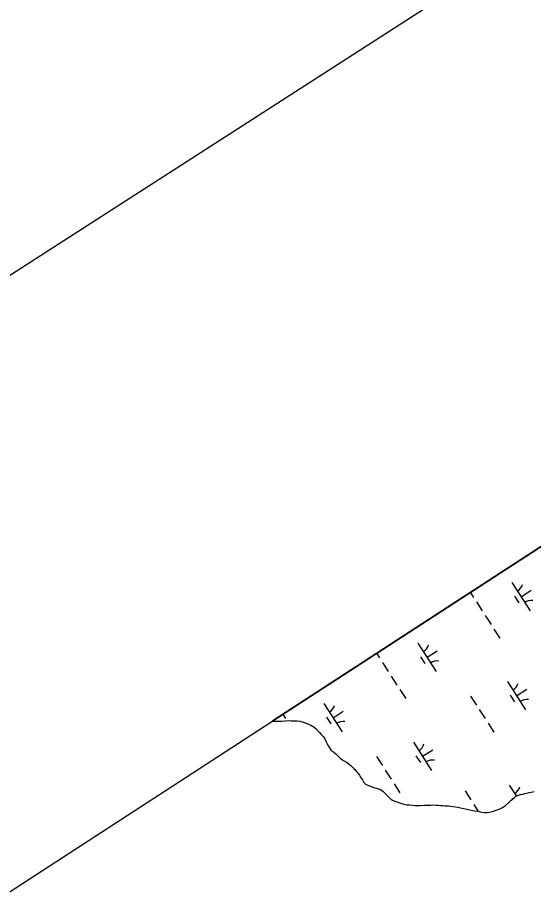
# Model space of a CAD drawing. Extents: x 3937982 to 3958556, y 219448 to 241894.
# Drawn here: x 3945098 to 3945866, y 236976 to 238273 of the extents above; entities that cross this region are included whole.
import ezdxf

# ---------------------------------------------------------------- set-up
doc = ezdxf.new("R2010")
doc.units = 0
for name, color, linetype in [('V-ANNO-SYMB', 7, 'Continuous'), ('V-GRID-FRAM', 7, 'Continuous'), ('V-TOPO-SHOR', 7, 'Continuous'), ('V-WETL-SWMP', 7, 'Continuous')]:
    doc.layers.add(name, color=color, linetype=linetype)

msp = doc.modelspace()

# ---------------------------------------------------------------- linework, layer by layer
at = {"layer": 'V-ANNO-SYMB'}
msp.add_lwpolyline([(3939234.332, 234121.63), (3948187.407, 220212.388), (3957822.273, 226414.141), (3948869.197, 240323.382), (3939234.332, 234121.63)], dxfattribs=at)
at = {"layer": 'V-GRID-FRAM'}
msp.add_lwpolyline([(3948998.173, 239513.74), (3957109.469, 226912.286), (3949780.097, 222173.81), (3941699.799, 234772.334), (3948998.173, 239513.74)], dxfattribs=at)
at = {"layer": 'V-TOPO-SHOR'}
for points in [[(3945476.899, 237226.136), (3945480.611, 237226.087), (3945486.907, 237226.003), (3945490.759, 237226.302), (3945496.363, 237226.579), (3945501.964, 237226.853), (3945505.462, 237226.806), (3945510.705, 237226.388), (3945514.201, 237226.341), (3945518.395, 237225.936), (3945523.277, 237224.821), (3945530.241, 237222.28), (3945534.761, 237220.121), (3945539.62, 237217.258), (3945542.731, 237214.418), (3945546.868, 237209.814)], [(3945546.868, 237209.814), (3945550.665, 237205.916), (3945552.728, 237203.088), (3945554.794, 237200.612), (3945557.522, 237195.328), (3945558.884, 237192.512), (3945560.932, 237188.635), (3945563.334, 237185.107), (3945565.046, 237182.285), (3945568.522, 237180.488), (3945571.633, 237177.65), (3945575.776, 237173.396), (3945578.537, 237170.56), (3945583.39, 237167.346), (3945587.56, 237165.192), (3945591.718, 237161.989), (3945594.833, 237159.498), (3945599.32, 237154.89), (3945602.771, 237151.345), (3945605.179, 237148.167), (3945606.895, 237145.695), (3945608.607, 237142.873), (3945611.35, 237138.638), (3945613.398, 237134.763), (3945615.812, 237132.281), (3945620.336, 237130.472), (3945623.472, 237129.381), (3945626.951, 237127.935), (3945633.224, 237126.102), (3945638.099, 237124.287), (3945641.914, 237121.789), (3945645.371, 237118.594), (3945647.786, 237116.114), (3945651.236, 237112.569), (3945654.349, 237109.73), (3945659.564, 237107.211), (3945662.697, 237106.119), (3945668.616, 237103.942), (3945672.8, 237102.836), (3945677.332, 237101.726), (3945681.18, 237101.675), (3945685.719, 237100.915), (3945689.917, 237100.86), (3945697.261, 237100.764), (3945703.565, 237101.028), (3945709.514, 237101.3), (3945713.012, 237101.253), (3945716.166, 237101.563), (3945721.059, 237101.147), (3945724.557, 237101.102), (3945727.701, 237100.709), (3945730.848, 237100.668), (3945735.041, 237100.262), (3945739.237, 237100.207), (3945746.221, 237099.064), (3945752.856, 237098.276), (3945759.486, 237096.789), (3945764.718, 237095.67), (3945771.346, 237094.184), (3945775.534, 237093.428), (3945778.673, 237092.687), (3945784.955, 237091.554), (3945788.444, 237090.806), (3945792.282, 237090.057), (3945796.835, 237090.346), (3945800.337, 237090.651), (3945806.307, 237092.32), (3945810.524, 237093.663), (3945814.745, 237095.357), (3945818.615, 237097.055), (3945821.436, 237098.767), (3945824.264, 237100.827), (3945826.744, 237103.244), (3945829.22, 237105.31), (3945832.761, 237108.411), (3945837.004, 237111.856), (3945839.485, 237114.27), (3945842.653, 237115.628), (3945846.517, 237116.978), (3945850.026, 237117.629), (3945853.188, 237118.637), (3945857.394, 237119.282), (3945862.305, 237120.267), (3945866.866, 237121.254)]]:
    msp.add_lwpolyline(points, dxfattribs=at)
at = {"layer": 'V-WETL-SWMP'}
for p, q in [((3946337.199, 237785.032), (3945476.899, 237226.136)), ((3945833.843, 237432.155), (3945860.905, 237390.111)), ((3945771.756, 237417.69), (3945776.638, 237410.106)), ((3945847.374, 237411.133), (3945862.509, 237420.875)), ((3945780.968, 237403.379), (3945789.628, 237389.925)), ((3945837.639, 237412.002), (3945844.134, 237401.912)), ((3945793.957, 237383.198), (3945802.617, 237369.744)), ((3945806.947, 237363.017), (3945815.607, 237349.564)), ((3945693.975, 237342.125), (3945721.038, 237300.082)), ((3945632.268, 237327.072), (3945636.77, 237320.076)), ((3945707.507, 237321.103), (3945722.642, 237330.846)), ((3945641.1, 237313.349), (3945649.76, 237299.896)), ((3945697.771, 237321.973), (3945704.266, 237311.882)), ((3945654.09, 237293.169), (3945662.75, 237279.715)), ((3945827.105, 237284.826), (3945854.167, 237242.783)), ((3945667.08, 237272.988), (3945675.74, 237259.534)), ((3945840.636, 237263.805), (3945855.771, 237273.547)), ((3945772.239, 237263.429), (3945780.899, 237249.976)), ((3945830.901, 237264.674), (3945837.396, 237254.584)), ((3945554.108, 237252.096), (3945581.17, 237210.052)), ((3945492.78, 237236.453), (3945496.903, 237230.047)), ((3945567.639, 237231.074), (3945582.775, 237240.816)), ((3945785.228, 237243.249), (3945793.888, 237229.795)), ((3945476.899, 237226.136), (3945486.908, 237226.003)), ((3945486.908, 237226.003), (3945490.76, 237226.302)), ((3945490.76, 237226.302), (3945501.963, 237226.853)), ((3945501.963, 237226.853), (3945505.461, 237226.807)), ((3945505.461, 237226.807), (3945510.704, 237226.388)), ((3945510.704, 237226.388), (3945514.201, 237226.341)), ((3945514.201, 237226.341), (3945518.394, 237225.936)), ((3945518.394, 237225.936), (3945523.278, 237224.821)), ((3945523.278, 237224.821), (3945530.241, 237222.28)), ((3945530.241, 237222.28), (3945534.761, 237220.121)), ((3945534.761, 237220.121), (3945539.621, 237217.258)), ((3945557.904, 237231.943), (3945564.399, 237221.853)), ((3945798.218, 237223.068), (3945806.878, 237209.614)), ((3945539.621, 237217.258), (3945542.732, 237214.417)), ((3945542.732, 237214.417), (3945546.869, 237209.814)), ((3945546.869, 237209.814), (3945550.666, 237205.916)), ((3945550.666, 237205.916), (3945552.728, 237203.089)), ((3945552.728, 237203.089), (3945554.794, 237200.613)), ((3945554.794, 237200.613), (3945557.523, 237195.329)), ((3945557.523, 237195.329), (3945558.885, 237192.512)), ((3945687.237, 237194.797), (3945714.3, 237152.754)), ((3945558.885, 237192.512), (3945560.933, 237188.636)), ((3945560.933, 237188.636), (3945563.335, 237185.106)), ((3945563.335, 237185.106), (3945565.047, 237182.284)), ((3945565.047, 237182.284), (3945568.522, 237180.489)), ((3945568.522, 237180.489), (3945571.633, 237177.649)), ((3945700.769, 237173.775), (3945715.904, 237183.518)), ((3945571.633, 237177.649), (3945578.536, 237170.56)), ((3945578.536, 237170.56), (3945583.391, 237167.347)), ((3945632.371, 237173.4), (3945641.031, 237159.946)), ((3945691.033, 237174.645), (3945697.528, 237164.554)), ((3945583.391, 237167.347), (3945587.561, 237165.192)), ((3945587.561, 237165.192), (3945591.717, 237161.989)), ((3945591.717, 237161.989), (3945594.833, 237159.498)), ((3945594.833, 237159.498), (3945602.771, 237151.346)), ((3945602.771, 237151.346), (3945605.178, 237148.166)), ((3945605.178, 237148.166), (3945606.895, 237145.694)), ((3945606.895, 237145.694), (3945608.607, 237142.872)), ((3945608.607, 237142.872), (3945611.349, 237138.637)), ((3945645.361, 237153.219), (3945654.021, 237139.765)), ((3945611.349, 237138.637), (3945613.397, 237134.762)), ((3945613.397, 237134.762), (3945615.813, 237132.281)), ((3945615.813, 237132.281), (3945620.337, 237130.472)), ((3945620.337, 237130.472), (3945623.472, 237129.38)), ((3945623.472, 237129.38), (3945626.951, 237127.935)), ((3945658.351, 237133.038), (3945667.011, 237119.585)), ((3945829.803, 237131.107), (3945840.39, 237114.659)), ((3945626.951, 237127.935), (3945633.224, 237126.102)), ((3945633.224, 237126.102), (3945638.098, 237124.288)), ((3945638.098, 237124.288), (3945641.914, 237121.789)), ((3945641.914, 237121.789), (3945645.37, 237118.594)), ((3945645.37, 237118.594), (3945651.237, 237112.569)), ((3945763.938, 237122.512), (3945772.598, 237109.058)), ((3945839.485, 237114.271), (3945842.652, 237115.628)), ((3945842.652, 237115.628), (3945846.518, 237116.977)), ((3945846.518, 237116.977), (3945850.025, 237117.63)), ((3945850.025, 237117.63), (3945853.187, 237118.637)), ((3945853.187, 237118.637), (3945857.394, 237119.281)), ((3945857.394, 237119.281), (3945862.305, 237120.266)), ((3945857.723, 237119.347), (3945858.47, 237119.828)), ((3945862.305, 237120.266), (3945866.867, 237121.255)), ((3945651.237, 237112.569), (3945654.349, 237109.729)), ((3945654.349, 237109.729), (3945659.563, 237107.21)), ((3945659.563, 237107.21), (3945662.697, 237106.119)), ((3945662.697, 237106.119), (3945668.616, 237103.942)), ((3945668.616, 237103.942), (3945672.8, 237102.837)), ((3945672.8, 237102.837), (3945677.333, 237101.727)), ((3945824.263, 237100.828), (3945826.744, 237103.244)), ((3945826.744, 237103.244), (3945829.22, 237105.311)), ((3945829.22, 237105.311), (3945832.76, 237108.412)), ((3945832.76, 237108.412), (3945837.004, 237111.855)), ((3945833.599, 237110.954), (3945834.386, 237109.731)), ((3945837.004, 237111.855), (3945839.485, 237114.271)), ((3945677.333, 237101.727), (3945681.181, 237101.676)), ((3945681.181, 237101.676), (3945685.719, 237100.916)), ((3945685.719, 237100.916), (3945697.262, 237100.763)), ((3945697.262, 237100.763), (3945703.564, 237101.029)), ((3945703.564, 237101.029), (3945709.515, 237101.3)), ((3945709.515, 237101.3), (3945713.013, 237101.254)), ((3945713.013, 237101.254), (3945716.166, 237101.562)), ((3945716.166, 237101.562), (3945721.058, 237101.147)), ((3945721.058, 237101.147), (3945724.556, 237101.101)), ((3945724.556, 237101.101), (3945727.7, 237100.709)), ((3945727.7, 237100.709), (3945730.848, 237100.667)), ((3945730.848, 237100.667), (3945735.041, 237100.262)), ((3945735.041, 237100.262), (3945739.238, 237100.206)), ((3945739.238, 237100.206), (3945746.22, 237099.064)), ((3945746.22, 237099.064), (3945752.857, 237098.276)), ((3945752.857, 237098.276), (3945759.485, 237096.789)), ((3945759.485, 237096.789), (3945764.718, 237095.67)), ((3945764.718, 237095.67), (3945771.346, 237094.183)), ((3945771.346, 237094.183), (3945775.534, 237093.428)), ((3945775.534, 237093.428), (3945778.673, 237092.686)), ((3945776.928, 237102.331), (3945783.723, 237091.775)), ((3945778.673, 237092.686), (3945784.955, 237091.553)), ((3945784.955, 237091.553), (3945788.444, 237090.807)), ((3945788.444, 237090.807), (3945792.283, 237090.057)), ((3945792.283, 237090.057), (3945796.835, 237090.346)), ((3945796.835, 237090.346), (3945800.337, 237090.65)), ((3945800.337, 237090.65), (3945806.307, 237092.32)), ((3945806.307, 237092.32), (3945810.523, 237093.663)), ((3945810.523, 237093.663), (3945814.744, 237095.357)), ((3945814.744, 237095.357), (3945818.615, 237097.055)), ((3945818.615, 237097.055), (3945821.436, 237098.767)), ((3945821.436, 237098.767), (3945824.263, 237100.828))]:
    msp.add_line(p, q, dxfattribs=at)
for centre, start, end in [((3945832.623, 237434.487), 301.99668, 343.540338), ((3945862.523, 237388.036), 81.996677, 123.540335), ((3945692.756, 237344.458), 301.99668, 343.540338), ((3945722.656, 237298.006), 81.996677, 123.540335), ((3945825.885, 237287.159), 301.99668, 343.540338), ((3945855.785, 237240.707), 81.996677, 123.540335), ((3945552.889, 237254.428), 301.99668, 343.540338), ((3945582.789, 237207.977), 81.996677, 123.540335), ((3945686.018, 237197.13), 301.99668, 343.540338), ((3945715.918, 237150.678), 81.996677, 123.540335), ((3945828.584, 237133.44), 301.99668, 343.540338)]:
    msp.add_arc(centre, 17.623, start, end, dxfattribs=at)

doc.saveas('drawing.dxf')
